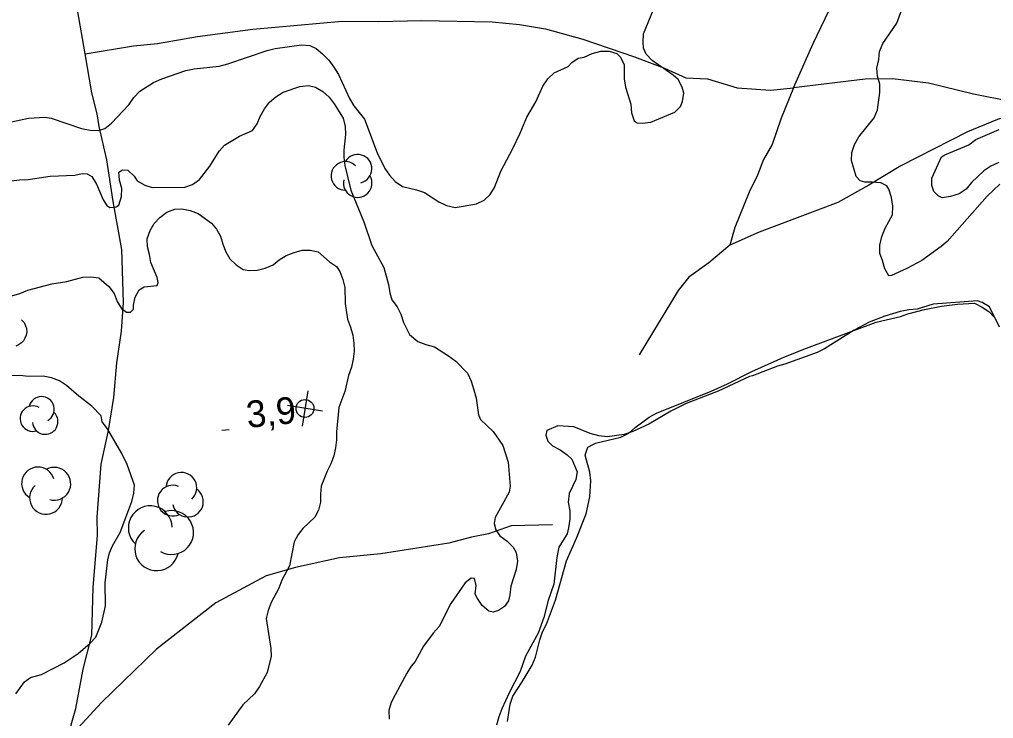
# Model space of a CAD drawing. Extents: x 336540 to 340074, y 5572036 to 5573747.
# Drawn here: x 338579 to 338688.2, y 5572439.2 to 5572517.6 of the extents above; entities that cross this region are included whole.
import ezdxf

# ---------------------------------------------------------------- set-up
doc = ezdxf.new("R2010")
doc.units = 0
for name, color, linetype in [('Niveau 2', 7, 'Continuous'), ('Niveau 22', 7, 'Continuous'), ('Niveau 3', 7, 'Continuous'), ('Niveau 36', 7, 'Continuous'), ('Niveau 4', 7, 'Continuous'), ('Niveau 44', 7, 'Continuous')]:
    doc.layers.add(name, color=color, linetype=linetype)

msp = doc.modelspace()

# ---------------------------------------------------------------- linework, layer by layer
at = {"layer": 'Niveau 2'}
for points in [[(338587.87, 5572505.11), (338588.55, 5572505.35), (338589.33, 5572505.93), (338591.26, 5572508), (338591.81, 5572508.8), (338592.48, 5572509.54), (338594.04, 5572510.48), (338594.94, 5572510.89), (338597.63, 5572511.85), (338598.58, 5572512.04), (338601.4, 5572512.33), (338602.35, 5572512.57), (338606.78, 5572514.08), (338607.68, 5572514.32), (338610.61, 5572514.72), (338611.57, 5572514.63), (338612.25, 5572514.31), (338612.99, 5572513.71), (338613.68, 5572512.99), (338614.26, 5572512.22), (338614.78, 5572511.38), (338616.01, 5572508.71), (338616.48, 5572507.88), (338617.69, 5572506.39), (338619.1, 5572502.6), (338619.98, 5572500.87), (338620.5, 5572500.1), (338621.13, 5572499.38), (338621.93, 5572498.84), (338623.52, 5572498.48), (338624.43, 5572498.16), (338626.02, 5572497.13), (338626.88, 5572496.7), (338627.84, 5572496.49), (338628.74, 5572496.62), (338630.26, 5572496.88), (338631.09, 5572497.3), (338631.76, 5572497.93), (338632.25, 5572498.73), (338632.96, 5572500.54), (338634.32, 5572503.1), (338635.14, 5572504.8), (338635.9, 5572506.62), (338636.88, 5572508.33), (338637.7, 5572510.09), (338638.25, 5572510.89), (338638.97, 5572511.58), (338640.54, 5572512.29), (338640.93, 5572512.75), (338641.65, 5572513.21), (338642.33, 5572513.34), (338643.22, 5572513.75), (338644.18, 5572514), (338645.14, 5572514.02), (338645.99, 5572513.76), (338646.39, 5572513.32), (338646.8, 5572512.48), (338646.82, 5572510.91), (338646.95, 5572509.96), (338647.55, 5572508.06), (338647.62, 5572507.1), (338647.92, 5572506.21), (338648.26, 5572505.99), (338648.82, 5572505.95), (338649.78, 5572506.03), (338652.47, 5572507.15), (338653.14, 5572507.79), (338653.35, 5572508.35), (338653.5, 5572509.31), (338653.32, 5572509.98), (338652.86, 5572510.82), (338652.29, 5572511.31), (338649.95, 5572512.95), (338649.26, 5572513.66), (338648.97, 5572514.33), (338648.95, 5572515), (338648.99, 5572515.96), (338650.08, 5572518.68)], [(338675.46, 5572510.31), (338675.22, 5572511.2), (338675.15, 5572512.1), (338675.36, 5572513.06), (338675.45, 5572513.96), (338675.83, 5572514.87), (338677.37, 5572517.15), (338677.91, 5572518.57)], [(338578.1, 5572499.46), (338579, 5572499.59), (338579.96, 5572499.61), (338582.43, 5572500), (338585.19, 5572500.12), (338586.03, 5572500.31), (338586.6, 5572500.26), (338587.11, 5572499.94), (338587.63, 5572499.11), (338588.39, 5572497.33), (338588.8, 5572496.72), (338589.14, 5572496.5), (338589.82, 5572496.57), (338590.15, 5572496.75), (338590.42, 5572497.71), (338590.46, 5572498.61), (338590.21, 5572499.56), (338590.14, 5572500.45), (338590.53, 5572500.69), (338591.15, 5572500.65), (338591.84, 5572499.99), (338592.19, 5572499.49), (338593.04, 5572499), (338593.89, 5572498.74), (338597.55, 5572498.76), (338598.39, 5572499.06), (338599.17, 5572499.64), (338600.33, 5572501.13), (338601.37, 5572502.78), (338601.98, 5572503.47), (338603.65, 5572504.46), (338605.11, 5572505.11), (338605.66, 5572505.85), (338605.98, 5572506.7), (338606.47, 5572507.56), (338607.03, 5572508.3), (338607.75, 5572508.88), (338608.58, 5572509.4), (338610.43, 5572510.06), (338611.39, 5572510.14), (338612.18, 5572509.98), (338613.03, 5572509.5), (338613.72, 5572508.84), (338614.3, 5572508.12), (338615.28, 5572506.51), (338615.53, 5572505.56), (338615.54, 5572504.67), (338615.35, 5572502.92), (338615.36, 5572502.08), (338615.49, 5572501.18), (338616.15, 5572498.44), (338617.62, 5572494.88), (338618.52, 5572492.21), (338619.85, 5572489.76), (338620.39, 5572487.87), (338620.52, 5572486.91), (338620.76, 5572486.13), (338621.34, 5572485.36), (338621.75, 5572484.53), (338622.04, 5572483.58), (338622.74, 5572482.25), (338623.66, 5572481.48), (338624.57, 5572481.11), (338625.53, 5572480.85), (338627.12, 5572479.87), (338627.92, 5572479.27), (338629.24, 5572477.9), (338629.65, 5572477.01), (338629.95, 5572476.06), (338630.19, 5572475.11), (338630.45, 5572473.26), (338630.68, 5572472.71), (338632.11, 5572471.39), (338633.21, 5572469.79), (338633.8, 5572467.95)], [(338688.94, 5572499.09), (338687.5, 5572497.77), (338683.02, 5572492.67), (338682.35, 5572492.1), (338680.18, 5572490.53), (338678.51, 5572489.65), (338676.77, 5572488.88), (338676.49, 5572488.82), (338676.03, 5572489.6), (338675.79, 5572490.55), (338675.49, 5572491.33), (338675.48, 5572492.28), (338675.69, 5572493.24), (338676.06, 5572494.15), (338676.88, 5572495.68), (338676.92, 5572496.64), (338676.8, 5572497.59), (338676.5, 5572498.54), (338676.27, 5572498.93), (338675.59, 5572499.25), (338674.63, 5572499.34), (338673.78, 5572499.32), (338673.27, 5572499.48), (338672.81, 5572499.97), (338672.28, 5572501.76), (338672.32, 5572502.66), (338672.64, 5572503.56), (338673.13, 5572504.42), (338674.84, 5572506.53), (338675.22, 5572507.44), (338675.47, 5572509.36), (338675.46, 5572510.31)], [(338578.1, 5572506.08), (338580.01, 5572506.51), (338581.87, 5572506.61), (338582.55, 5572506.51), (338585.95, 5572505.35), (338586.91, 5572505.15), (338587.87, 5572505.11)], [(338688.81, 5572501.52), (338687.92, 5572501.11), (338687.14, 5572500.59), (338685.75, 5572499.27), (338685.14, 5572498.52), (338684.36, 5572498), (338683.41, 5572497.7), (338682.46, 5572497.57), (338682, 5572497.78), (338681.54, 5572498.27), (338681.31, 5572498.94), (338681.29, 5572499.78), (338682.38, 5572502.17), (338682.77, 5572502.4), (338685.45, 5572503.52), (338686.23, 5572504.1), (338688.86, 5572505.23)], [(338578.13, 5572486.6), (338579.02, 5572486.84), (338579.92, 5572487.2), (338582.61, 5572487.93), (338584.29, 5572488.19), (338586.08, 5572488.68), (338586.99, 5572488.7), (338587.89, 5572488.61), (338589.03, 5572487.62), (338589.61, 5572486.85), (338589.96, 5572485.96), (338590.42, 5572485.18), (338590.99, 5572484.75), (338591.44, 5572484.76), (338591.78, 5572485.1), (338591.77, 5572485.55), (338591.98, 5572486.45), (338592.42, 5572487.25), (338592.97, 5572487.6), (338594.43, 5572487.74), (338594.54, 5572488.08), (338594.42, 5572488.64), (338593.71, 5572490.31), (338593.59, 5572491.2), (338593.34, 5572492.09), (338593.33, 5572492.99), (338593.65, 5572493.9), (338594.09, 5572494.69), (338594.75, 5572495.38), (338595.53, 5572495.96), (338596.42, 5572496.31)], [(338596.42, 5572496.31), (338597.21, 5572496.33), (338598.12, 5572496.13), (338599.02, 5572495.81), (338600.51, 5572494.72), (338601.08, 5572494.06), (338601.54, 5572493.28), (338601.78, 5572492.39), (338602.14, 5572491.5), (338602.6, 5572490.73), (338603.29, 5572490.07), (338604.09, 5572489.53), (338604.76, 5572489.43), (338605.66, 5572489.45), (338606.56, 5572489.69), (338607.46, 5572490.05), (338608.12, 5572490.62), (338608.9, 5572491.09), (338609.8, 5572491.45), (338610.69, 5572491.69), (338611.59, 5572491.71), (338612.5, 5572491.51), (338613.75, 5572490.41), (338614.55, 5572489.87), (338614.9, 5572489.31), (338615.25, 5572488.42), (338615.49, 5572487.53), (338615.52, 5572485.74), (338615.78, 5572483.95), (338616.13, 5572483.06), (338616.37, 5572482.16), (338616.5, 5572481.27), (338616.52, 5572480.37), (338616.42, 5572479.47), (338616.21, 5572478.57), (338615.89, 5572477.67), (338615.47, 5572475.86), (338614.82, 5572474.05), (338614.53, 5572471.35), (338614.55, 5572470.46), (338614.45, 5572469.56), (338614.24, 5572468.65), (338613.92, 5572467.75), (338613.48, 5572466.95), (338612.84, 5572465.26), (338612.74, 5572464.36), (338612.75, 5572463.46), (338612.54, 5572462.56), (338612.11, 5572461.76), (338610.78, 5572460.5), (338610.23, 5572459.82), (338609.79, 5572459.02), (338609.27, 5572456.32), (338608.4, 5572454.73), (338608.08, 5572453.82), (338607.21, 5572452.23), (338606.88, 5572451.33), (338606.67, 5572450.43), (338607.18, 5572447.07), (338607.2, 5572446.18), (338606.78, 5572444.37), (338605.91, 5572442.79), (338605.36, 5572441.99), (338604.03, 5572440.73), (338602.38, 5572438.45)], [(338688.9, 5572483.06), (338687.79, 5572485.34), (338686.94, 5572485.82), (338686.43, 5572486.04), (338681.47, 5572485.65), (338679.68, 5572485.1), (338678.72, 5572485.02), (338677.77, 5572484.83), (338676.03, 5572484.29), (338674.29, 5572483.63), (338672.61, 5572482.75), (338669.27, 5572480.66), (338668.43, 5572480.25), (338664.84, 5572478.93), (338664, 5572478.69), (338661.2, 5572477.61), (338660.86, 5572477.55), (338657.34, 5572475.9), (338653.75, 5572474.53), (338652.02, 5572473.65), (338649.56, 5572472.19), (338647.77, 5572471.36), (338646.82, 5572471.06), (338644.91, 5572470.79), (338643.95, 5572470.88), (338642.98, 5572471.14), (338641.17, 5572471.89), (338639.36, 5572472.02), (338638.13, 5572471.49), (338638.03, 5572470.98), (338638.26, 5572470.31), (338638.78, 5572469.76), (338639.63, 5572469.33), (338640.43, 5572468.78), (338640.95, 5572468.29), (338641.54, 5572466.84), (338641.38, 5572466), (338640.62, 5572464.41), (338640.52, 5572463.45), (338640.71, 5572462.5), (338640.72, 5572461.54), (338640.57, 5572460.59), (338640.41, 5572459.91), (338639.48, 5572458.43), (338639.27, 5572457.24), (338638.93, 5572454.26), (338638.28, 5572452.45), (338637.81, 5572450.53), (338637.16, 5572448.77), (338635.74, 5572446.21), (338635.15, 5572444.46), (338633.89, 5572442.07), (338633.08, 5572440.31), (338632.76, 5572439.41), (338632.49, 5572438.45)], [(338578.57, 5572441.96), (338579.56, 5572443.32), (338580.22, 5572443.79), (338581.46, 5572444.15), (338584.02, 5572445.44), (338585.58, 5572446.49), (338586.91, 5572447.64), (338587.57, 5572448.32), (338588.22, 5572450.02), (338588.64, 5572451.82), (338588.59, 5572454.4), (338588.89, 5572456.99), (338589.1, 5572457.78), (338589.42, 5572458.57), (338590.3, 5572460.05), (338591.27, 5572462.65), (338591.59, 5572463.55), (338591.8, 5572464.46), (338591.89, 5572465.36), (338591.07, 5572467.69), (338590.48, 5572468.92), (338588.86, 5572471.68), (338588.28, 5572472.46), (338588.16, 5572473.13), (338587.12, 5572474.23), (338585.64, 5572475.32), (338584.27, 5572476.52), (338583.47, 5572477.06), (338582.57, 5572477.38), (338581.66, 5572477.58), (338579.97, 5572477.55), (338579.07, 5572477.64), (338575.58, 5572477.56)], [(338633.8, 5572467.95), (338634.02, 5572465.26), (338633.92, 5572464.58), (338632.33, 5572461.74), (338632.23, 5572461.07), (338632.41, 5572460.34), (338632.87, 5572459.68), (338633.67, 5572459.08), (338634.36, 5572458.42), (338634.71, 5572457.81), (338634.84, 5572456.86), (338634.68, 5572455.9), (338634.1, 5572454.04), (338634, 5572453.08), (338633.84, 5572452.4), (338633.4, 5572451.78), (338632.73, 5572451.31), (338632.12, 5572451.13), (338631.61, 5572451.23), (338630.87, 5572451.89), (338630.35, 5572452.66), (338630.11, 5572453.16), (338630.21, 5572454.12), (338630.03, 5572454.9), (338629.63, 5572454.95), (338628.96, 5572454.43), (338627.37, 5572452.09), (338626.06, 5572449.54), (338625.4, 5572448.79), (338624.3, 5572447.31), (338623.37, 5572445.61), (338622.93, 5572445.09), (338622.43, 5572444.29), (338621.12, 5572441.85), (338620.69, 5572441), (338620.42, 5572440.1), (338620.44, 5572439.14)]]:
    msp.add_lwpolyline(points, dxfattribs=at)
at = {"layer": 'Niveau 22'}
for points in [[(338586.37, 5572513.72), (338585.49, 5572518.62), (338585.3, 5572522.78), (338584.32, 5572527.37), (338582.74, 5572540.5), (338582.19, 5572545.66), (338581.03, 5572552.42), (338581, 5572554.22), (338580.38, 5572557.28), (338580.12, 5572560.87), (338580.19, 5572568.57), (338580.43, 5572570.42), (338580.33, 5572572.08)], [(338690.13, 5572508.37), (338685.98, 5572509.19), (338680.95, 5572510.42), (338676.91, 5572510.9), (338673.84, 5572510.88), (338665.79, 5572509.91), (338668, 5572514.85), (338674.79, 5572529.07), (338680.36, 5572540.27), (338685.56, 5572551.93), (338692.05, 5572563.88)], [(338638.75, 5572460.93), (338634.13, 5572460.8), (338631.59, 5572459.92), (338629.68, 5572459.52), (338627.15, 5572458.85), (338619.52, 5572457.67), (338614.89, 5572457.23), (338609.94, 5572456.12), (338606.64, 5572455.19), (338601.03, 5572452.19), (338594.37, 5572446.99), (338588.19, 5572441.01), (338584.32, 5572436.78), (338585.33, 5572440.34), (338586.15, 5572444.73), (338587.11, 5572448.55), (338587.27, 5572453.91), (338587.73, 5572459.75), (338587.7, 5572461.77), (338588.16, 5572467.72), (338588.96, 5572471.48), (338589.57, 5572475.19), (338589.9, 5572479.06), (338590.44, 5572482.63), (338590.66, 5572485.84), (338590.46, 5572491.79), (338589.5, 5572497.15), (338588.8, 5572501.82), (338587.92, 5572505.56), (338587.72, 5572506.98), (338587.12, 5572509.32), (338586.37, 5572513.72), (338591.77, 5572514.59), (338594.47, 5572514.88), (338598.97, 5572515.65), (338605.16, 5572516.46), (338615.19, 5572517.36), (338619.25, 5572517.33), (338624.1, 5572517.44), (338632, 5572517.28), (338635.05, 5572517.01), (338637.99, 5572516.51), (338642.18, 5572515.36), (338647.97, 5572513.36), (338651.34, 5572512.11), (338653.72, 5572511.01), (338656.14, 5572510.89), (338659.48, 5572509.88), (338663.2, 5572509.63), (338665.79, 5572509.91), (338664.42, 5572506.48), (338663.42, 5572503.56), (338662.43, 5572501.86), (338661.75, 5572500.09), (338660.82, 5572498.21), (338659.22, 5572494.23), (338658.64, 5572492.26), (338656.3, 5572490.29), (338654.07, 5572488.67), (338652.86, 5572487.18), (338648.48, 5572479.98)], [(338693.78, 5572507.94), (338688.67, 5572506.34), (338685.29, 5572504.97), (338677.82, 5572501.17), (338674.24, 5572499), (338670.75, 5572497.06), (338661.93, 5572493.72), (338658.64, 5572492.26)]]:
    msp.add_lwpolyline(points, dxfattribs=at)
at = {"layer": 'Niveau 3'}
msp.add_line((338601.7, 5572471.51), (338602.51, 5572471.59), dxfattribs=at)
at = {"layer": 'Niveau 36'}
for p, q in [((338611.33, 5572475.93), (338610.69, 5572471.99)), ((338612.98, 5572473.64), (338609.04, 5572474.28))]:
    msp.add_line(p, q, dxfattribs=at)
msp.add_circle((338611.01, 5572473.96), 1, dxfattribs=at)
at = {"layer": 'Niveau 4'}
for points in [[(338636.85, 5572446.09), (338637.33, 5572448.01), (338637.65, 5572448.92), (338638.09, 5572449.77), (338639.11, 5572452.49), (338640.34, 5572456.89), (338641.45, 5572459.42), (338642.53, 5572462.14), (338642.95, 5572464.06), (338643.08, 5572465.86), (338642.95, 5572466.81), (338642.42, 5572468.71), (338642.74, 5572469.61), (338643.58, 5572470.08), (338646.44, 5572470.76), (338647.32, 5572471.18), (338648.05, 5572471.82), (338649.61, 5572472.98), (338650.44, 5572473.44), (338656.55, 5572475.88), (338658.39, 5572476.71), (338661.13, 5572478.12), (338664.72, 5572479.71), (338667.24, 5572480.73), (338675.08, 5572483.65), (338677.78, 5572484.27), (338678.62, 5572484.57), (338680.47, 5572485.06), (338682.38, 5572485.44), (338684.18, 5572485.65), (338686.1, 5572485.75), (338686.95, 5572485.32), (338687.69, 5572484.83), (338688.38, 5572484.11)], [(338633.71, 5572438.89), (338634.01, 5572440.8), (338634.33, 5572441.71), (338635.38, 5572443.31), (338636.47, 5572445.18), (338636.85, 5572446.09)]]:
    msp.add_lwpolyline(points, dxfattribs=at)
at = {"layer": 'Niveau 44'}
msp.add_lwpolyline([(338579.21, 5572483.89), (338579.5, 5572483.59), (338579.68, 5572483.22), (338579.79, 5572482.91), (338579.8, 5572482.56), (338579.76, 5572482.19), (338579.61, 5572481.84), (338579.46, 5572481.55), (338579.21, 5572481.3), (338578.9, 5572481.09), (338578.57, 5572480.96)], dxfattribs=at)
for centre, radius, start, end in [((338616.92, 5572500.83), 1.6, 282.2692, 149.7263), ((338615.54, 5572500.03), 1.6, 44.1154, 269.804), ((338616.92, 5572499.22), 1.6, 166.9369, 29.6212), ((338581.47, 5572473.86), 1.43, 298.8477, 166.3048), ((338580.49, 5572472.82), 1.43, 60.6939, 286.3825), ((338581.88, 5572472.49), 1.43, 183.5154, 46.1998), ((338581.07, 5572465.55), 1.84, 16.3389, 239.0233), ((338582.9, 5572465.52), 1.84, 253.5174, 119.206), ((338597.15, 5572465.06), 1.72, 312.813, 175.4974), ((338581.97, 5572463.94), 1.84, 131.6712, 359.1283), ((338596.18, 5572463.63), 1.72, 68.1453, 295.6024), ((338597.89, 5572463.51), 1.72, 189.9915, 55.6801), ((338593.66, 5572460.58), 2.46, 1.4405, 227.1291), ((338596.05, 5572460.05), 2.46, 239.5943, 107.0514), ((338594.38, 5572458.24), 2.46, 124.262, 346.9463)]:
    msp.add_arc(centre, radius, start, end, dxfattribs=at)

# ---------------------------------------------------------------- texts
at = {"layer": 'Niveau 3'}
msp.add_text('3,9    ', height=3, rotation=5.8894, dxfattribs=at).set_placement((338604.58, 5572471.77))

doc.saveas('drawing.dxf')
